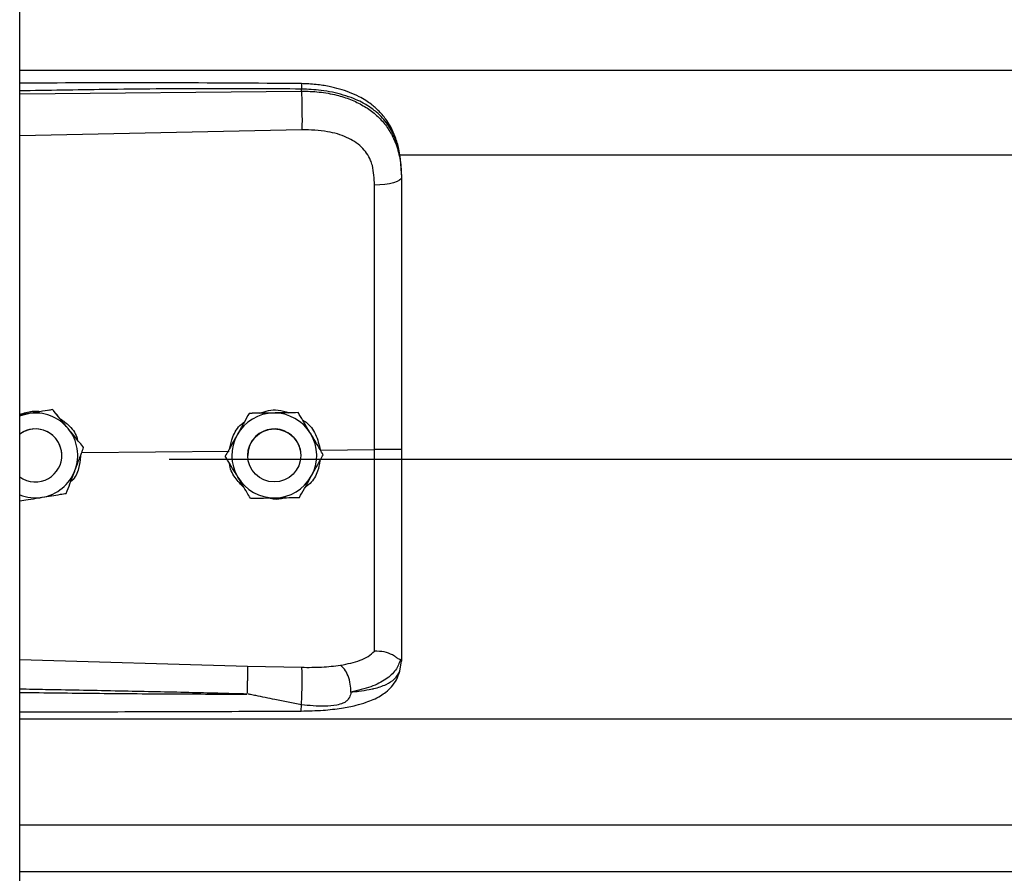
# Model space of a CAD drawing. Header units: inches. Extents: x 170 to 284, y 215 to 248.
# Tile 546 of 656: x 202.5 to 202.699, y 242.24 to 242.412. Entities that reach past the tile are written whole.
import ezdxf

# ---------------------------------------------------------------- set-up
doc = ezdxf.new("R2010")
doc.units = ezdxf.units.IN
doc.header["$LTSCALE"] = 0.25
doc.header["$MEASUREMENT"] = 0
doc.layers.add('LH FRONT OF HOOD', color=7, linetype='Continuous')

msp = doc.modelspace()

# ---------------------------------------------------------------- linework, layer by layer
at = {"layer": 'LH FRONT OF HOOD'}
for p, q in [((202.5003237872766, 239.8211148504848), (202.5003237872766, 244.0215643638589)), ((202.5003237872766, 242.4016036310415), (206.5326438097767, 242.4016036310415)), ((202.5003237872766, 242.3968552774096), (202.5571710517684, 242.3973919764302)), ((202.5571710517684, 242.3973919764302), (202.5571710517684, 242.3978033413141)), ((202.557267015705, 242.3896031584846), (202.5003237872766, 242.3883936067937)), ((202.5768719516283, 242.384528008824), (206.4560926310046, 242.384528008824)), ((202.5773665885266, 242.3804687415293), (202.5773665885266, 242.3799804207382)), ((202.5069763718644, 242.3331234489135), (202.5060478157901, 242.3329723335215)), ((202.5069763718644, 242.3331218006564), (202.5069763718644, 242.3331234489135)), ((202.5020983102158, 242.3323273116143), (202.5003237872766, 242.3320384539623)), ((202.5466154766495, 242.3323637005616), (202.5466154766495, 242.3323653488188)), ((202.5564989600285, 242.3325120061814), (202.5564989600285, 242.3325136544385)), ((202.5132301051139, 242.3254669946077), (202.5132301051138, 242.3254686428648)), ((202.5609953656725, 242.3249455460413), (202.5719089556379, 242.3250500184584)), ((202.5088241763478, 242.3238774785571), (202.5088241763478, 242.3238782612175)), ((202.5128579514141, 242.3244847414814), (202.5425559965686, 242.324769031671)), ((202.5304915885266, 242.3231355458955), (206.5024760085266, 242.3231355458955)), ((202.5418021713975, 242.3237302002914), (202.5418021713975, 242.3237318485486)), ((202.5463354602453, 242.3238782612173), (202.5463354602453, 242.3238774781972)), ((202.5570358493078, 242.3238774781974), (202.5570358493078, 242.3238782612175)), ((202.5615691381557, 242.3240268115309), (202.5615691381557, 242.3240284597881)), ((202.5003237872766, 242.2827219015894), (202.5462594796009, 242.2813901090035)), ((202.5462594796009, 242.2813901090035), (202.5572451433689, 242.2811279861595)), ((202.5770268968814, 242.280413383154), (202.5773665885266, 242.2823985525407)), ((202.5773665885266, 242.2829273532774), (202.5773665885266, 242.2823985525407)), ((202.5003237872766, 242.2707499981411), (206.5326438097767, 242.2707499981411)), ((202.5003237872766, 242.2493710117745), (206.5326438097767, 242.2493710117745)), ((206.5326438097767, 242.2398857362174), (202.5003237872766, 242.2398857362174))]:
    msp.add_line(p, q, dxfattribs=at)
at = {"layer": 'LH FRONT OF HOOD', "flags": 128}
for points in [[(202.5773665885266, 242.3799804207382), (202.577262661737, 242.3796846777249), (202.5769547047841, 242.3793998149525), (202.5764540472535, 242.379136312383), (202.5757791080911, 242.3789038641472), (202.5749547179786, 242.3787110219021), (202.5740112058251, 242.3785648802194), (202.5729832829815, 242.3784708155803), (202.5719087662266, 242.3784322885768)], [(202.5003237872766, 242.3318378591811), (202.501007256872, 242.3320754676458), (202.5020983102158, 242.3323273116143)], [(202.5562784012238, 242.326622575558), (202.5568832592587, 242.3251469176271), (202.5570358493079, 242.3238782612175)]]:
    msp.add_lwpolyline(points, dxfattribs=at)
at = {"layer": 'LH FRONT OF HOOD'}
msp.add_circle((202.5516856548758, 242.3238774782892), 0.005350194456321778, dxfattribs=at)
for centre, radius, start, end in [((202.5034739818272, 242.3238782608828), 0.008560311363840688, 39.24773070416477, 99.24772960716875), ((202.5516856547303, 242.323878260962), 0.008560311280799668, 90.85968127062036, 150.8596805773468), ((202.551685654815, 242.3238782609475), 0.008560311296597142, 30.85968260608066, 90.85968183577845), ((202.5034739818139, 242.3238782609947), 0.005350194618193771, 39.24773075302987, 126.0718980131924), ((202.5034739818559, 242.3238774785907), 0.005350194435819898, 300.0097421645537, 126.0718999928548), ((202.5034739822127, 242.3238782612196), 0.008560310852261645, 339.2477292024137, 39.24773059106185), ((202.5516856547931, 242.3238782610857), 0.005350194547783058, 30.85968222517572, 179.9999985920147), ((202.5034739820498, 242.323878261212), 0.005350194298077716, 5.903435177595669e-08, 39.24773054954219), ((202.5516856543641, 242.323878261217), 0.00856031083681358, 150.8596808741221, 210.8596823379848), ((202.5516856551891, 242.3238782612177), 0.008560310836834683, 330.859680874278, 30.8596823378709), ((202.5034739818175, 242.3238774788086), 0.005350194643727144, 233.9281021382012, 300.0097413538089), ((202.5034739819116, 242.3238782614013), 0.008560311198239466, 279.2477290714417, 339.2477287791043), ((202.5516856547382, 242.3238782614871), 0.008560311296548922, 210.8596826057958, 270.8596818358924), ((202.5516856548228, 242.3238782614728), 0.0085603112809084, 270.8596812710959, 330.8596805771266), ((202.5034739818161, 242.3238782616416), 0.00856031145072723, 248.407675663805, 279.2477294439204)]:
    msp.add_arc(centre, radius, start, end, dxfattribs=at)
for points, knots in [([(202.5571524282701, 242.3988954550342), (202.5479354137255, 242.3989633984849), (202.5298485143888, 242.3990967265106), (202.5109049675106, 242.3990393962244), (202.5011792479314, 242.3989866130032), (202.5003237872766, 242.3989819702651)], [0, 0, 0, 0, 0.4865830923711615, 0.9548405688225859, 1, 1, 1, 1]), ([(202.5571522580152, 242.3988795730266), (202.5571534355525, 242.3988835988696), (202.5571574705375, 242.3988973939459), (202.5571626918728, 242.398782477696), (202.5571693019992, 242.3984896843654), (202.5571703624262, 242.3980737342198), (202.5571710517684, 242.3978033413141)], [0, 0, 0, 0, 0.09787641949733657, 0.3353863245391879, 0.5679606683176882, 1, 1, 1, 1]), ([(202.5772801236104, 242.3825118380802), (202.5771611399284, 242.3835822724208), (202.5769457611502, 242.3855199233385), (202.576200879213, 242.3880385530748), (202.5753436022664, 242.389948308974), (202.574268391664, 242.3917009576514), (202.5729533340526, 242.3932892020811), (202.5714826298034, 242.3945841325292), (202.5701089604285, 242.3955440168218), (202.568666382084, 242.3963754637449), (202.5662881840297, 242.3974425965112), (202.5633517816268, 242.3982554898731), (202.560042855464, 242.398783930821), (202.5581510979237, 242.3988569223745), (202.5571524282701, 242.3988954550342)], [0, 0, 0, 0, 0.1084465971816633, 0.1963050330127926, 0.2691828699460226, 0.3279968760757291, 0.4149595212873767, 0.4916410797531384, 0.5389760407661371, 0.5941910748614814, 0.6694152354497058, 0.8148545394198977, 0.9022606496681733, 1, 1, 1, 1]), ([(202.5571710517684, 242.3978033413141), (202.5508652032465, 242.3978426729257), (202.5376261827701, 242.3979252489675), (202.518676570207, 242.3977440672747), (202.5060360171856, 242.3975230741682), (202.5003237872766, 242.3974232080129)], [0, 0, 0, 0, 0.3326703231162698, 0.6984356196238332, 1, 1, 1, 1]), ([(202.5773665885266, 242.3804687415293), (202.5773038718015, 242.3818252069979), (202.5771854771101, 242.384385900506), (202.5762159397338, 242.387876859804), (202.5749267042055, 242.3902887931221), (202.5735628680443, 242.3919915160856), (202.5724799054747, 242.393034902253), (202.571420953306, 242.3938633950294), (202.5704315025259, 242.3945233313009), (202.5691971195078, 242.395218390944), (202.5676031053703, 242.3959441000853), (202.5649393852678, 242.3968521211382), (202.5614042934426, 242.3976120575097), (202.5584977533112, 242.397743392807), (202.5571710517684, 242.3978033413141)], [0, 0, 0, 0, 0.1307156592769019, 0.2467609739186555, 0.3577928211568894, 0.4170971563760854, 0.4791482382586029, 0.5177152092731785, 0.5590896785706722, 0.6032945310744, 0.6633484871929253, 0.735369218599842, 0.8792082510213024, 1, 1, 1, 1]), ([(202.5571710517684, 242.3973919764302), (202.5571927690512, 242.3968161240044), (202.5572378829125, 242.3956198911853), (202.5572788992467, 242.393394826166), (202.5572921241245, 242.3912174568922), (202.5572751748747, 242.3901277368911), (202.557267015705, 242.3896031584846)], [0, 0, 0, 0, 0.2406941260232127, 0.499999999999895, 0.7593058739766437, 1, 1, 1, 1]), ([(202.5571710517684, 242.3973919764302), (202.5583678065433, 242.3973603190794), (202.5608000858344, 242.3972959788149), (202.5641296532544, 242.3966772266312), (202.5671080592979, 242.3957340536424), (202.5696396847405, 242.3945204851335), (202.5718852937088, 242.3929745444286), (202.573747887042, 242.3911393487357), (202.5752415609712, 242.3890041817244), (202.5764108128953, 242.3864496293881), (202.5772076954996, 242.383373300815), (202.5773131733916, 242.3811210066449), (202.5773665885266, 242.3799804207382)], [0, 0, 0, 0, 0.1094013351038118, 0.2223468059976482, 0.315179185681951, 0.4102231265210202, 0.5012749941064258, 0.5946006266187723, 0.6834485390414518, 0.7745330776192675, 0.8858211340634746, 1, 1, 1, 1]), ([(202.571483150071, 242.3823655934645), (202.5714831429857, 242.3823656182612), (202.5713805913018, 242.3827245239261), (202.5708853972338, 242.3841307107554), (202.5693493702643, 242.3863333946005), (202.5662823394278, 242.3882366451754), (202.5621661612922, 242.3894483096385), (202.559013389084, 242.3895479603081), (202.557267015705, 242.3896031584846)], [0, 0, 0, 0, 4.497367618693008e-06, 0.06509473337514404, 0.261670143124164, 0.4753105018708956, 0.709365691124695, 1, 1, 1, 1]), ([(202.5719087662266, 242.3784322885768), (202.571838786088, 242.3797569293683), (202.5717688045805, 242.3810815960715), (202.5714831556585, 242.3823655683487), (202.571483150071, 242.3823655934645)], [0, 0, 0, 0, 0.999980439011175, 1, 1, 1, 1]), ([(202.5773665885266, 242.3799804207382), (202.5773665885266, 242.3763502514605), (202.5773665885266, 242.3690793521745), (202.5773665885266, 242.357998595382), (202.5773665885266, 242.3468160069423), (202.5773665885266, 242.3358473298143), (202.5773665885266, 242.3285995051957), (202.5773665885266, 242.3251197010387)], [0, 0, 0, 0, 0.2027568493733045, 0.4061035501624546, 0.60886041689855, 0.8122072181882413, 1, 1, 1, 1]), ([(202.5719089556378, 242.3250500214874), (202.5719089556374, 242.3250500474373), (202.5719088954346, 242.3284363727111), (202.5719088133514, 242.3354830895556), (202.5719087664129, 242.3461562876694), (202.5719087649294, 242.3570323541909), (202.5719087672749, 242.3678196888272), (202.571908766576, 242.3748947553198), (202.5719087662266, 242.3784322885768)], [0, 0, 0, 0, 1.439079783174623e-06, 0.1877923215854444, 0.3908439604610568, 0.5938956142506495, 0.796947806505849, 1, 1, 1, 1]), ([(202.5069763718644, 242.3331218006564), (202.506300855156, 242.3330117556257), (202.5049339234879, 242.3327890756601), (202.5032688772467, 242.3325179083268), (202.5023156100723, 242.332362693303), (202.5020983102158, 242.3323273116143)], [0, 0, 0, 0, 0.42997043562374, 0.870060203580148, 0.9999999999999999, 0.9999999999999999, 0.9999999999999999, 0.9999999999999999]), ([(202.5101032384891, 242.329296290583), (202.5099795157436, 242.3294477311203), (202.5090118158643, 242.3306322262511), (202.5079506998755, 242.3319309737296), (202.5070713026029, 242.3330072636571), (202.5069763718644, 242.3331234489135)], [0, 0, 0, 0, 0.1156468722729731, 0.9045342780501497, 1, 1, 1, 1]), ([(202.5101032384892, 242.3292941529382), (202.5099795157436, 242.3294455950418), (202.5090118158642, 242.3306301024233), (202.5079506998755, 242.3319290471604), (202.5070713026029, 242.3330055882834), (202.5069763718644, 242.3331218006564)], [0, 0, 0, 0, 0.115646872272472, 0.9045342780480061, 1, 1, 1, 1]), ([(202.5487618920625, 242.3323976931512), (202.5493308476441, 242.3326109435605), (202.5505122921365, 242.333053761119), (202.5525568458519, 242.3331088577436), (202.5538940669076, 242.3327020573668), (202.5546062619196, 242.3324853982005)], [0, 0, 0, 0, 0.3027399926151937, 0.6286439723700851, 1, 1, 1, 1]), ([(202.5003237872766, 242.3321573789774), (202.5011614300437, 242.3324380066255), (202.5025706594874, 242.3329101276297), (202.5040437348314, 242.3327915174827), (202.5046412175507, 242.3327434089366)], [0, 0, 0, 0, 0.5943977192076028, 1, 1, 1, 1]), ([(202.5082475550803, 242.3314274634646), (202.5088969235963, 242.330999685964), (202.5103878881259, 242.3300174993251), (202.5116895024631, 242.3282850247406), (202.5119654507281, 242.3270487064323), (202.512020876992, 242.3268003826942)], [0, 0, 0, 0, 0.3814222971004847, 0.8757540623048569, 1, 1, 1, 1]), ([(202.5466154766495, 242.3323653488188), (202.5462822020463, 242.3317676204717), (202.5456078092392, 242.3305580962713), (202.5447863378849, 242.3290847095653), (202.5443160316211, 242.3282411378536), (202.5442088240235, 242.3280488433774)], [0, 0, 0, 0, 0.4299704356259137, 0.8700602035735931, 1, 1, 1, 1]), ([(202.5466154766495, 242.3323637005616), (202.5462822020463, 242.3317658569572), (202.5456078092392, 242.3305560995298), (202.5447863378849, 242.3290825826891), (202.5443160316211, 242.3282390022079), (202.5442088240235, 242.3280467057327)], [0, 0, 0, 0, 0.4299704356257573, 0.8700602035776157, 1, 1, 1, 1]), ([(202.551557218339, 242.3324397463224), (202.5502851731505, 242.3324206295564), (202.5485886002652, 242.3323951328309), (202.5470103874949, 242.3323713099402), (202.5466154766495, 242.3323653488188)], [0, 0, 0, 0, 0.7497733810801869, 0.9999999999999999, 0.9999999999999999, 0.9999999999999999, 0.9999999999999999]), ([(202.551557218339, 242.3324376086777), (202.5502851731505, 242.3324185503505), (202.5485886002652, 242.332393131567), (202.5470103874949, 242.3323695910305), (202.5466154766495, 242.3323637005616)], [0, 0, 0, 0, 0.749773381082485, 1, 1, 1, 1]), ([(202.5564989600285, 242.3325136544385), (202.5558146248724, 242.3325034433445), (202.5544298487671, 242.332482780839), (202.5527430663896, 242.3324575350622), (202.5517773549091, 242.3324430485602), (202.551557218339, 242.3324397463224)], [0, 0, 0, 0, 0.4299704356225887, 0.870060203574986, 0.9999999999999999, 0.9999999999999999, 0.9999999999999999, 0.9999999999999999]), ([(202.5564989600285, 242.3325120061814), (202.5558146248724, 242.3325016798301), (202.5544298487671, 242.3324807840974), (202.5527430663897, 242.3324554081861), (202.5517773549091, 242.3324409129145), (202.551557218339, 242.3324376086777)], [0, 0, 0, 0, 0.4299704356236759, 0.8700602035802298, 1, 1, 1, 1]), ([(202.5590340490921, 242.3282713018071), (202.5589337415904, 242.3284391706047), (202.5581491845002, 242.3297521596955), (202.5572888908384, 242.3311918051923), (202.5565759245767, 242.3323848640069), (202.5564989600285, 242.3325136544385)], [0, 0, 0, 0, 0.1156468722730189, 0.9045342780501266, 1, 1, 1, 1]), ([(202.5590340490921, 242.3282691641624), (202.5589337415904, 242.3284370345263), (202.5581491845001, 242.3297500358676), (202.5572888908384, 242.3311898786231), (202.5565759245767, 242.3323831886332), (202.5564989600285, 242.3325120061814)], [0, 0, 0, 0, 0.1156468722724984, 0.9045342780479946, 1, 1, 1, 1]), ([(202.5573738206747, 242.331049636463), (202.5576189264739, 242.3309017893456), (202.5587517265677, 242.3302184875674), (202.5602255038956, 242.3281190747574), (202.5607326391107, 242.3260285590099), (202.5609953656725, 242.3249455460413)], [0, 0, 0, 0, 0.1174426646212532, 0.5427821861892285, 1, 1, 1, 1]), ([(202.5132301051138, 242.3254686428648), (202.5129660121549, 242.3257919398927), (202.5119668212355, 242.327015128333), (202.5108931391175, 242.3283293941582), (202.5101032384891, 242.329296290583)], [0, 0, 0, 0, 0.2643068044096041, 1, 1, 1, 1]), ([(202.5132301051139, 242.3254669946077), (202.5129660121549, 242.3257902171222), (202.5119668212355, 242.3270131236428), (202.5108931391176, 242.3283273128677), (202.5101032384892, 242.3292941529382)], [0, 0, 0, 0, 0.2643068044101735, 1, 1, 1, 1]), ([(202.5427198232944, 242.3253779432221), (202.5428822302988, 242.3261299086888), (202.5432611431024, 242.3278843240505), (202.5443905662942, 242.3297248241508), (202.5454303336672, 242.3304562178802), (202.545628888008, 242.3305958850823)], [0, 0, 0, 0, 0.3776771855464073, 0.8811610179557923, 1, 1, 1, 1]), ([(202.5442088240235, 242.3280488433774), (202.54358933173, 242.3269376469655), (202.54276309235, 242.3254556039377), (202.541994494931, 242.3240768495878), (202.5418021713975, 242.3237318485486)], [0, 0, 0, 0, 0.7497733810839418, 0.9999999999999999, 0.9999999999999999, 0.9999999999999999, 0.9999999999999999]), ([(202.5442088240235, 242.3280467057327), (202.54358933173, 242.3269355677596), (202.54276309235, 242.3254536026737), (202.541994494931, 242.3240751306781), (202.5418021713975, 242.3237302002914)], [0, 0, 0, 0, 0.7497733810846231, 1, 1, 1, 1]), ([(202.5615691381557, 242.3240284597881), (202.5613550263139, 242.3243868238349), (202.5605449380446, 242.3257426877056), (202.5596744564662, 242.3271995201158), (202.5590340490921, 242.3282713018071)], [0, 0, 0, 0, 0.2643068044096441, 1, 1, 1, 1]), ([(202.5615691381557, 242.3240268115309), (202.5613550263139, 242.3243851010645), (202.5605449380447, 242.3257406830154), (202.5596744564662, 242.3271974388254), (202.5590340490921, 242.3282691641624)], [0, 0, 0, 0, 0.2643068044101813, 1, 1, 1, 1]), ([(202.5114789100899, 242.3208451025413), (202.5119296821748, 242.3220347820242), (202.5125308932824, 242.3236215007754), (202.513090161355, 242.3250976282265), (202.5132301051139, 242.3254669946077)], [0, 0, 0, 0, 0.7497733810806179, 1, 1, 1, 1]), ([(202.5719087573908, 242.2843594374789), (202.5719087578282, 242.2846221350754), (202.5719087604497, 242.2861966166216), (202.5719087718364, 242.2896280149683), (202.5719088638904, 242.29522934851), (202.5719091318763, 242.3016691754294), (202.5719094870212, 242.3088952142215), (202.5719097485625, 242.3167700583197), (202.5719097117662, 242.3222980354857), (202.5719096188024, 242.3250499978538), (202.5719096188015, 242.3250500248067)], [0, 0, 0, 0, 0.03155846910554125, 0.1891461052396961, 0.3467338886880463, 0.5043277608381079, 0.6619226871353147, 0.8309600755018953, 0.9999983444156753, 1, 1, 1, 1]), ([(202.5773665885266, 242.3251197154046), (202.5772853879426, 242.3251083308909), (202.5771229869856, 242.3250855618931), (202.5758701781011, 242.3250575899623), (202.5740727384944, 242.3250415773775), (202.5726306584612, 242.3250472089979), (202.5719096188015, 242.3250500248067)], [0, 0, 0, 0, 0.2500007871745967, 0.5000009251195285, 0.7500005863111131, 1, 1, 1, 1]), ([(202.5773665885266, 242.3251197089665), (202.5773665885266, 242.3220824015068), (202.5773665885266, 242.3159069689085), (202.5773665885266, 242.3071200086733), (202.5773665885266, 242.298953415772), (202.5773665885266, 242.2923733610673), (202.5773665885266, 242.2869886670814), (202.5773665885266, 242.2842881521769), (202.5773665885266, 242.2829273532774)], [0, 0, 0, 0, 0.1870908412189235, 0.3803918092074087, 0.5558755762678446, 0.7364481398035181, 0.8671952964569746, 1, 1, 1, 1]), ([(202.5125641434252, 242.32370930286), (202.5124880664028, 242.3228835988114), (202.5123259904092, 242.3211245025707), (202.5114771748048, 242.3193165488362), (202.5106929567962, 242.3186158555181), (202.5106041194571, 242.3185364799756)], [0, 0, 0, 0, 0.4395923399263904, 0.9365162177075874, 1, 1, 1, 1]), ([(202.5443372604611, 242.3194873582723), (202.5442369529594, 242.3196552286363), (202.5434523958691, 242.3209682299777), (202.5425921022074, 242.3224080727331), (202.5418791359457, 242.3236013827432), (202.5418021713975, 242.3237302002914)], [0, 0, 0, 0, 0.1156468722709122, 0.9045342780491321, 1, 1, 1, 1]), ([(202.5591624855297, 242.319709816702), (202.5597819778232, 242.3208210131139), (202.5606082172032, 242.3223030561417), (202.5613768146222, 242.3236818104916), (202.5615691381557, 242.3240268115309)], [0, 0, 0, 0, 0.7497733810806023, 1, 1, 1, 1]), ([(202.5456180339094, 242.317344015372), (202.5449669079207, 242.3180061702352), (202.5436188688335, 242.3193770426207), (202.5427172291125, 242.3212479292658), (202.5426726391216, 242.3222609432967), (202.5426720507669, 242.3222743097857)], [0, 0, 0, 0, 0.4797011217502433, 0.9931347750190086, 1, 1, 1, 1]), ([(202.5608892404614, 242.3228071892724), (202.5607771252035, 242.3220939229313), (202.5605144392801, 242.3204227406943), (202.5593601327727, 242.3185000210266), (202.5582254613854, 242.3176486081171), (202.5578606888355, 242.3173748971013)], [0, 0, 0, 0, 0.3356490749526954, 0.7864254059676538, 1, 1, 1, 1]), ([(202.509727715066, 242.3162236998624), (202.5099702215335, 242.3168636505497), (202.5104609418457, 242.318158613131), (202.5110586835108, 242.3197360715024), (202.5114009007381, 242.3206392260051), (202.5114789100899, 242.3208451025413)], [0, 0, 0, 0, 0.4299704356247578, 0.8700602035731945, 0.9999999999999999, 0.9999999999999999, 0.9999999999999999, 0.9999999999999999]), ([(202.5468723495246, 242.3152450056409), (202.5466582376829, 242.3156032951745), (202.5458481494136, 242.3169588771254), (202.5449776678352, 242.3184156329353), (202.5443372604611, 242.3194873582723)], [0, 0, 0, 0, 0.2643068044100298, 1, 1, 1, 1]), ([(202.5567558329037, 242.3153933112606), (202.5570891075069, 242.3159910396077), (202.557763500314, 242.3172005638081), (202.5585849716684, 242.3186739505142), (202.5590552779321, 242.3195175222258), (202.5591624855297, 242.319709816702)], [0, 0, 0, 0, 0.4299704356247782, 0.8700602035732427, 1, 1, 1, 1]), ([(202.5003237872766, 242.3146925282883), (202.5008835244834, 242.3147836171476), (202.5021352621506, 242.3149873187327), (202.5036792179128, 242.3152386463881), (202.5046323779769, 242.3153938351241), (202.5048496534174, 242.3154292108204)], [0, 0, 0, 0, 0.3844201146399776, 0.8596768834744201, 0.9999999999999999, 0.9999999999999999, 0.9999999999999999, 0.9999999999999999]), ([(202.5048496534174, 242.3154292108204), (202.5061053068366, 242.315633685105), (202.5077800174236, 242.3159063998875), (202.5093378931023, 242.3161601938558), (202.509727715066, 242.3162236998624)], [0, 0, 0, 0, 0.7497733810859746, 1, 1, 1, 1]), ([(202.5468723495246, 242.3152450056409), (202.5475566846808, 242.3152552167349), (202.5489414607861, 242.3152758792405), (202.5506282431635, 242.3153011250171), (202.5515939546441, 242.3153156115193), (202.5518140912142, 242.315318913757)], [0, 0, 0, 0, 0.4299704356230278, 0.8700602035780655, 1, 1, 1, 1]), ([(202.5539583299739, 242.3153511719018), (202.5538644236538, 242.3153145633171), (202.5530900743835, 242.3150126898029), (202.5517940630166, 242.3149537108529), (202.5506860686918, 242.3152062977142), (202.550292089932, 242.3152961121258)], [0, 0, 0, 0, 0.0816716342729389, 0.6734623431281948, 1, 1, 1, 1]), ([(202.5518140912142, 242.315318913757), (202.5530861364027, 242.3153380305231), (202.554782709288, 242.3153635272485), (202.5563609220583, 242.3153873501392), (202.5567558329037, 242.3153933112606)], [0, 0, 0, 0, 0.7497733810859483, 1, 1, 1, 1]), ([(202.5650745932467, 242.2815354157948), (202.566448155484, 242.2818232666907), (202.5685325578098, 242.2822600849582), (202.5707083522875, 242.2833007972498), (202.5715073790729, 242.2840060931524), (202.5719087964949, 242.2843604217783)], [0, 0, 0, 0, 0.4901989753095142, 0.7438846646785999, 0.9999999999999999, 0.9999999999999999, 0.9999999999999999, 0.9999999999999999]), ([(202.5771695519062, 242.2826770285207), (202.5771204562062, 242.282668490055), (202.5770196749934, 242.282650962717), (202.5767280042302, 242.2828371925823), (202.5762625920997, 242.283168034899), (202.5753863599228, 242.2837481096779), (202.5739071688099, 242.2843662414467), (202.5725663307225, 242.2843623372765), (202.5719087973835, 242.2843604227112)], [0, 0, 0, 0, 0.1136768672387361, 0.2333502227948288, 0.3620694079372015, 0.501916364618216, 0.7557448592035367, 0.9999999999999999, 0.9999999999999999, 0.9999999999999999, 0.9999999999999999]), ([(202.546259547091, 242.2813901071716), (202.5462661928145, 242.2811512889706), (202.5462764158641, 242.2807839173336), (202.5462743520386, 242.2799219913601), (202.5462667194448, 242.2791471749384), (202.5462524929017, 242.2782866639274), (202.5462275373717, 242.277127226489), (202.5462011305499, 242.2762838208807), (202.5461839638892, 242.2757355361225)], [0, 0, 0, 0, 0.2394514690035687, 0.3683457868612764, 0.4999761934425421, 0.6316105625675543, 0.7605158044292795, 0.9999999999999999, 0.9999999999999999, 0.9999999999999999, 0.9999999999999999]), ([(202.5572451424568, 242.2811279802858), (202.5585972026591, 242.2811207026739), (202.5612992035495, 242.2811061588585), (202.5638058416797, 242.2813906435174), (202.5650581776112, 242.2815327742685)], [0, 0, 0, 0, 0.5003922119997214, 1, 1, 1, 1]), ([(202.5671636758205, 242.2761343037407), (202.567138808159, 242.2766643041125), (202.5670871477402, 242.2777653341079), (202.5666114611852, 242.2794277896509), (202.5659067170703, 242.2808158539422), (202.5653435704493, 242.281301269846), (202.565072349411, 242.2815350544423)], [0, 0, 0, 0, 0.2405618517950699, 0.4997464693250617, 0.7590693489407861, 1, 1, 1, 1]), ([(202.5771737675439, 242.2826768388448), (202.5768981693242, 242.2819548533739), (202.5763321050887, 242.2804719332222), (202.5742792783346, 242.2786386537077), (202.5712910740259, 242.2770806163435), (202.5685640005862, 242.2764574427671), (202.5671641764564, 242.2761375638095)], [0, 0, 0, 0, 0.2305257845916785, 0.4734878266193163, 0.7297379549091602, 0.9999999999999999, 0.9999999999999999, 0.9999999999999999, 0.9999999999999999]), ([(202.5773665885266, 242.2829273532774), (202.5773665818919, 242.2829260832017), (202.5773665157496, 242.2829134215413), (202.5773593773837, 242.2828092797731), (202.5772609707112, 242.2827309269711), (202.5771732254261, 242.2826610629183)], [0, 0, 0, 0, 0.01193493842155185, 0.118981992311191, 1, 1, 1, 1]), ([(202.5571140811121, 242.2723043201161), (202.5586021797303, 242.2723403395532), (202.5613833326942, 242.2724076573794), (202.565118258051, 242.2728306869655), (202.5679935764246, 242.2733900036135), (202.5700949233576, 242.2739985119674), (202.5716777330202, 242.2746066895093), (202.5730534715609, 242.2753019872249), (202.5743254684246, 242.2761847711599), (202.5754526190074, 242.2772596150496), (202.5764664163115, 242.2786784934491), (202.5768210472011, 242.2797804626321), (202.5770099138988, 242.2803673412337)], [0, 0, 0, 0, 0.1696911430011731, 0.31714096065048, 0.4424359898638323, 0.5384364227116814, 0.6083291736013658, 0.6840959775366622, 0.7426779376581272, 0.8151683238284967, 0.901563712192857, 1, 1, 1, 1]), ([(202.5571597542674, 242.2735574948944), (202.5571757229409, 242.2737980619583), (202.5572094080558, 242.2743055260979), (202.5572542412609, 242.2753156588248), (202.5572912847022, 242.2765030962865), (202.5573140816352, 242.2777749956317), (202.5573192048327, 242.2789784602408), (202.5573067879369, 242.2799743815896), (202.5572816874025, 242.2807137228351), (202.5572568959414, 242.2809947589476), (202.557245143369, 242.2811279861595)], [0, 0, 0, 0, 0.1098512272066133, 0.2317256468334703, 0.3631776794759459, 0.4999999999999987, 0.6368223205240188, 0.7682743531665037, 0.890148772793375, 1, 1, 1, 1]), ([(202.5671652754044, 242.2761358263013), (202.5677115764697, 242.2761929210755), (202.5690165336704, 242.2763293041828), (202.570415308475, 242.2765574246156), (202.5713702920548, 242.2767513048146), (202.5726036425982, 242.277029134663), (202.5742899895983, 242.2775953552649), (202.5761097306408, 242.2787208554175), (202.5767152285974, 242.2798382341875), (202.5770268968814, 242.280413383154)], [0, 0, 0, 0, 0.1091879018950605, 0.2608187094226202, 0.3077983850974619, 0.3355235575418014, 0.5627886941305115, 0.7749539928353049, 1, 1, 1, 1]), ([(202.5461838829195, 242.2757331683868), (202.5422838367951, 242.2758324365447), (202.5340137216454, 242.2760429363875), (202.5209017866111, 242.2763251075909), (202.5099538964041, 242.2765376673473), (202.502937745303, 242.2766657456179), (202.5007627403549, 242.2767037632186), (202.5003237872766, 242.2767114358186)], [0, 0, 0, 0, 0.2551597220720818, 0.5410705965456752, 0.8577348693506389, 0.9712884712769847, 1, 1, 1, 1]), ([(202.5003237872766, 242.2760663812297), (202.5029214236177, 242.2760344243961), (202.5079874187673, 242.2759721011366), (202.5155515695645, 242.2758912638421), (202.5232037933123, 242.2758219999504), (202.5309617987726, 242.2757704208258), (202.5386843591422, 242.2757373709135), (202.5437212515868, 242.2757345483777), (202.5461838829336, 242.2757331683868)], [0, 0, 0, 0, 0.1699411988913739, 0.3314248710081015, 0.4948424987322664, 0.6705311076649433, 0.8389164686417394, 1, 1, 1, 1]), ([(202.5571597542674, 242.2735574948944), (202.55537895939, 242.2739035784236), (202.5523238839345, 242.2744973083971), (202.5488879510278, 242.2752173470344), (202.5471497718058, 242.2755746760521), (202.5466522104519, 242.2756758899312), (202.5465016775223, 242.2757019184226), (202.5464513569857, 242.275710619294)], [0, 0, 0, 0, 0.5022803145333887, 0.8616962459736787, 0.9584272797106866, 0.9861029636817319, 1, 1, 1, 1]), ([(202.5671650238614, 242.2761326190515), (202.567090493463, 242.2757623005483), (202.5669865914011, 242.2752460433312), (202.5666148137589, 242.2746486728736), (202.5661941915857, 242.2742157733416), (202.5653904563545, 242.2737712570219), (202.5639131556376, 242.273409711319), (202.561152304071, 242.2731695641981), (202.5587555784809, 242.2734024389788), (202.5571597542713, 242.2735574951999)], [0, 0, 0, 0, 0.1001269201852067, 0.1395859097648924, 0.1897135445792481, 0.2582342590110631, 0.3697357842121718, 0.5803479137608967, 1, 1, 1, 1]), ([(202.5571140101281, 242.2723262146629), (202.5571147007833, 242.2723193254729), (202.5571212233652, 242.2722542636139), (202.5571321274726, 242.2724439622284), (202.5571462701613, 242.2727708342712), (202.5571549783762, 242.2732033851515), (202.5571589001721, 242.2734941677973), (202.5571597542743, 242.2735574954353)], [0, 0, 0, 0, 0.03436730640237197, 0.324566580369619, 0.6210149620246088, 0.9174633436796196, 1, 1, 1, 1]), ([(202.5003237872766, 242.2721671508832), (202.5039899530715, 242.2721678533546), (202.5154624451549, 242.2721700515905), (202.5343932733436, 242.2721978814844), (202.5496564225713, 242.2722693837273), (202.557114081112, 242.272304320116)], [0, 0, 0, 0, 0.1936599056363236, 0.6060178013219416, 0.9999999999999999, 0.9999999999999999, 0.9999999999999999, 0.9999999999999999])]:
    msp.add_open_spline(points, degree=3, knots=knots, dxfattribs=at)

doc.saveas('drawing.dxf')
